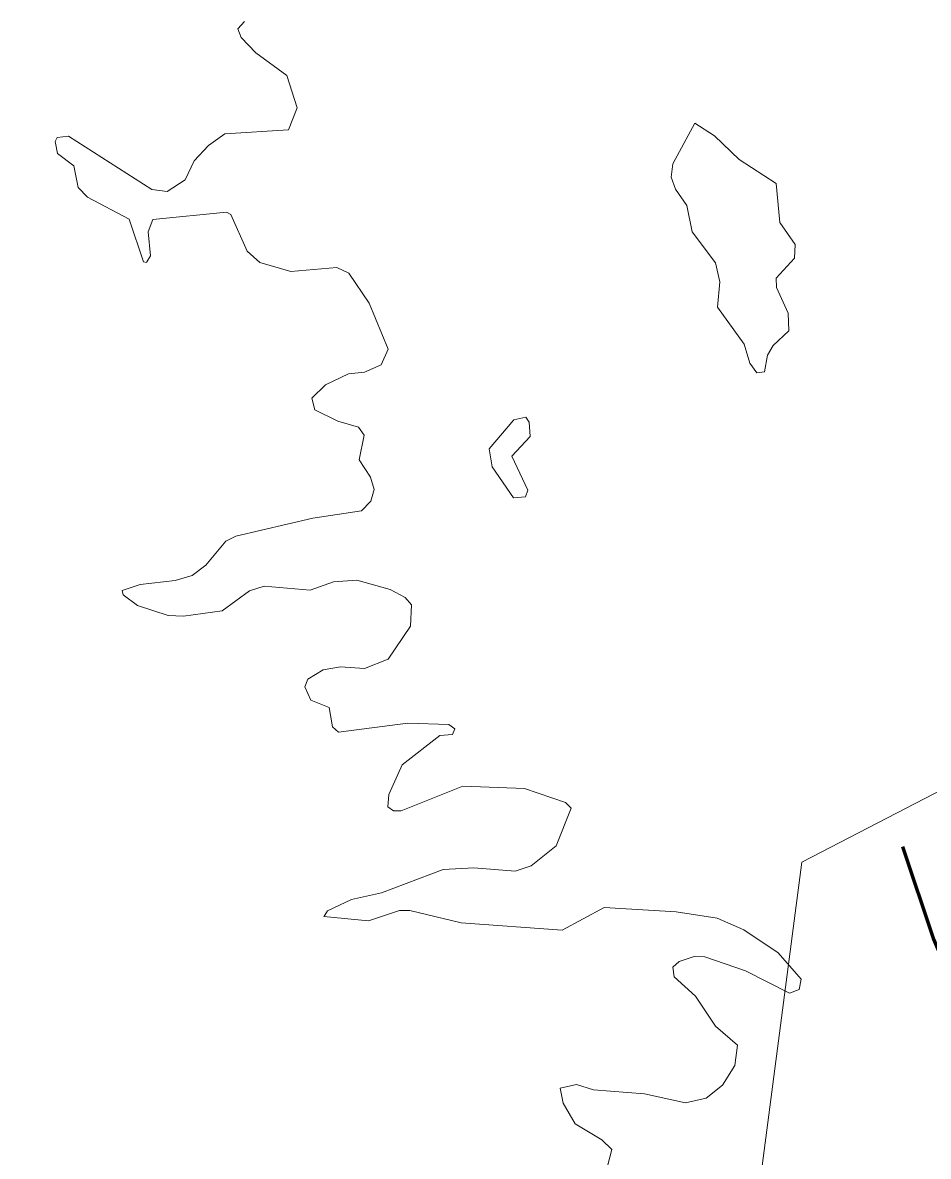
# Model space of a CAD drawing. Extents: x 553962 to 842807, y 8883888 to 9032388.
# Drawn here: x 799659 to 800108, y 9018103 to 9018665 of the extents above; entities that cross this region are included whole.
import ezdxf

# ---------------------------------------------------------------- set-up
doc = ezdxf.new("R2010")
doc.units = 0
doc.header["$LTSCALE"] = 20
doc.linetypes.add('LONG_DASH_SHORT_DASH', pattern=[9.9, 6, -1.2, 1.5, -1.2])
for name, color, linetype, lineweight in [('25', 7, 'Continuous', 13), ('7', 7, 'LONG_DASH_SHORT_DASH', 60), ('8', 7, 'Continuous', 13)]:
    doc.layers.add(name, color=color, linetype=linetype, lineweight=lineweight)

msp = doc.modelspace()

# ---------------------------------------------------------------- linework, layer by layer
at = {"layer": '25'}
for points in [[(799675.16, 9018604.99), (799674.98, 9018605.87), (799675.93, 9018607.81), (799681.52, 9018608.54), (799722.9, 9018582.04), (799730.56, 9018580.97), (799739.36, 9018586.78), (799743.96, 9018596.27), (799750.98, 9018603.92), (799759.04, 9018609.65), (799790.67, 9018611.56), (799794.92, 9018622.59), (799789.81, 9018638.54), (799774.54, 9018649.79), (799767.12, 9018657.42), (799765.62, 9018661.7), (799768.82, 9018665.29)], [(799675.16, 9018604.99), (799674.98, 9018605.87), (799675.93, 9018607.81), (799681.52, 9018608.54), (799722.9, 9018582.04), (799730.56, 9018580.97), (799739.36, 9018586.78), (799743.96, 9018596.27), (799750.98, 9018603.92), (799759.04, 9018609.65), (799790.67, 9018611.56), (799794.92, 9018622.59), (799789.81, 9018638.54), (799774.54, 9018649.79), (799767.12, 9018657.42), (799765.62, 9018661.7), (799768.82, 9018665.29)], [(799720.46, 9018546.23), (799720.25, 9018545.89), (799718.82, 9018546.1), (799711.64, 9018567.38), (799691.03, 9018578.22), (799686.38, 9018583.11), (799684.23, 9018593.72), (799676.18, 9018599.9), (799675.16, 9018604.99)], [(799720.46, 9018546.23), (799720.25, 9018545.89), (799718.82, 9018546.1), (799711.64, 9018567.38), (799691.03, 9018578.22), (799686.38, 9018583.11), (799684.23, 9018593.72), (799676.18, 9018599.9), (799675.16, 9018604.99)], [(799708.68, 9018381.09), (799708.22, 9018383.23), (799717.17, 9018386.14), (799734.41, 9018388.08), (799742.88, 9018390.63), (799749.68, 9018395.73), (799759.67, 9018407.62), (799764.57, 9018410.18), (799802.81, 9018419.1), (799826.8, 9018422.72), (799831.48, 9018427.42), (799833.16, 9018433.35), (799831.25, 9018439.46), (799825.73, 9018448.01), (799828.26, 9018460.3), (799825.3, 9018464.11), (799815.11, 9018467.1), (799803.7, 9018472.8), (799802.16, 9018478.57), (799808.97, 9018485.16), (799820.42, 9018490.67), (799828.28, 9018491.54), (799836.54, 9018495.13), (799840.17, 9018502.79), (799830.62, 9018525.71), (799820.61, 9018540.61), (799814.68, 9018543.36), (799791.76, 9018541.45), (799776.45, 9018545.91), (799770.24, 9018551.39), (799762.02, 9018569.65), (799759.9, 9018570.75), (799723.33, 9018567.13), (799721.01, 9018560.99), (799722.26, 9018549.1), (799720.46, 9018546.23)], [(799708.68, 9018381.09), (799708.22, 9018383.23), (799717.17, 9018386.14), (799734.41, 9018388.08), (799742.88, 9018390.63), (799749.68, 9018395.73), (799759.67, 9018407.62), (799764.57, 9018410.18), (799802.81, 9018419.1), (799826.8, 9018422.72), (799831.48, 9018427.42), (799833.16, 9018433.35), (799831.25, 9018439.46), (799825.73, 9018448.01), (799828.26, 9018460.3), (799825.3, 9018464.11), (799815.11, 9018467.1), (799803.7, 9018472.8), (799802.16, 9018478.57), (799808.97, 9018485.16), (799820.42, 9018490.67), (799828.28, 9018491.54), (799836.54, 9018495.13), (799840.17, 9018502.79), (799830.62, 9018525.71), (799820.61, 9018540.61), (799814.68, 9018543.36), (799791.76, 9018541.45), (799776.45, 9018545.91), (799770.24, 9018551.39), (799762.02, 9018569.65), (799759.9, 9018570.75), (799723.33, 9018567.13), (799721.01, 9018560.99), (799722.26, 9018549.1), (799720.46, 9018546.23)], [(799808.62, 9018222.2), (799810.06, 9018224.39), (799821.93, 9018230.03), (799836.75, 9018233.21), (799867.39, 9018244.9), (799882.63, 9018245.75), (799903.03, 9018244.06), (799910.93, 9018246.62), (799923.44, 9018256.59), (799930.86, 9018275.27), (799928.03, 9018278.07), (799907.72, 9018285.05), (799877.16, 9018286.11), (799846.57, 9018274.02), (799842.72, 9018274.02), (799839.99, 9018275.91), (799840.38, 9018282.05), (799847.02, 9018296.78), (799865.67, 9018311.38), (799872.03, 9018311.83), (799873.08, 9018314.57), (799870.25, 9018316.71), (799849.92, 9018317.34), (799815.53, 9018312.88), (799812.55, 9018315.66), (799810.86, 9018325.18), (799801.73, 9018328.82), (799798.76, 9018335.4), (799800.26, 9018339.23), (799807.88, 9018343.89), (799816.38, 9018345.38), (799828.28, 9018344.54), (799840.1, 9018349.17), (799851.21, 9018365.54), (799851.64, 9018376.12), (799848.45, 9018379.79), (799841, 9018383.63), (799824.48, 9018388.29), (799812.96, 9018387.44), (799801.43, 9018383.4), (799778.55, 9018385.31), (799771.37, 9018382.98), (799771.37, 9018382.98), (799757.73, 9018373.2), (799738.61, 9018370.45), (799730.99, 9018370.88), (799715.72, 9018375.75), (799708.68, 9018381.09)], [(799808.62, 9018222.2), (799810.06, 9018224.39), (799821.93, 9018230.03), (799836.75, 9018233.21), (799867.39, 9018244.9), (799882.63, 9018245.75), (799903.03, 9018244.06), (799910.93, 9018246.62), (799923.44, 9018256.59), (799930.86, 9018275.27), (799928.03, 9018278.07), (799907.72, 9018285.05), (799877.16, 9018286.11), (799846.57, 9018274.02), (799842.72, 9018274.02), (799839.99, 9018275.91), (799840.38, 9018282.05), (799847.02, 9018296.78), (799865.67, 9018311.38), (799872.03, 9018311.83), (799873.08, 9018314.57), (799870.25, 9018316.71), (799849.92, 9018317.34), (799815.53, 9018312.88), (799812.55, 9018315.66), (799810.86, 9018325.18), (799801.73, 9018328.82), (799798.76, 9018335.4), (799800.26, 9018339.23), (799807.88, 9018343.89), (799816.38, 9018345.38), (799828.28, 9018344.54), (799840.1, 9018349.17), (799851.21, 9018365.54), (799851.64, 9018376.12), (799848.45, 9018379.79), (799841, 9018383.63), (799824.48, 9018388.29), (799812.96, 9018387.44), (799801.43, 9018383.4), (799778.55, 9018385.31), (799771.37, 9018382.98), (799771.37, 9018382.98), (799757.73, 9018373.2), (799738.61, 9018370.45), (799730.99, 9018370.88), (799715.72, 9018375.75), (799708.68, 9018381.09)], [(799947.87, 9018093.88), (799951.04, 9018105.99), (799945.96, 9018110.86), (799932.8, 9018118.73), (799926.85, 9018128.92), (799925.38, 9018136.36), (799933.41, 9018138.26), (799941.94, 9018135.68), (799967.2, 9018133.59), (799987.6, 9018129.13), (799997.79, 9018131.47), (800005.86, 9018137.84), (800012.03, 9018147.64), (800013.29, 9018157.8), (800002.47, 9018167.16), (799992.5, 9018182), (799981.87, 9018191.59), (799981.23, 9018196.44), (799984.41, 9018199.23), (799991.84, 9018201.78), (799997.17, 9018201.5), (800017.34, 9018194.56), (800039.02, 9018183.52), (800043.88, 9018185.43), (800044.94, 9018190.52), (800033.48, 9018203.48), (800016.38, 9018215), (800003.29, 9018220.69), (799982.95, 9018223.87), (799947.24, 9018225.99), (799926.34, 9018214.74), (799876.28, 9018218.35), (799850.79, 9018224.51), (799845.7, 9018224.5), (799830.4, 9018219.41), (799808.16, 9018221.5), (799808.62, 9018222.2)], [(799947.87, 9018093.88), (799951.04, 9018105.99), (799945.96, 9018110.86), (799932.8, 9018118.73), (799926.85, 9018128.92), (799925.38, 9018136.36), (799933.41, 9018138.26), (799941.94, 9018135.68), (799967.2, 9018133.59), (799987.6, 9018129.13), (799997.79, 9018131.47), (800005.86, 9018137.84), (800012.03, 9018147.64), (800013.29, 9018157.8), (800002.47, 9018167.16), (799992.5, 9018182), (799981.87, 9018191.59), (799981.23, 9018196.44), (799984.41, 9018199.23), (799991.84, 9018201.78), (799997.17, 9018201.5), (800017.34, 9018194.56), (800039.02, 9018183.52), (800043.88, 9018185.43), (800044.94, 9018190.52), (800033.48, 9018203.48), (800016.38, 9018215), (800003.29, 9018220.69), (799982.95, 9018223.87), (799947.24, 9018225.99), (799926.34, 9018214.74), (799876.28, 9018218.35), (799850.79, 9018224.51), (799845.7, 9018224.5), (799830.4, 9018219.41), (799808.16, 9018221.5), (799808.62, 9018222.2)]]:
    msp.add_lwpolyline(points, dxfattribs=at)
for points in [[(800003.31, 9018523.63), (800016.69, 9018505.33), (800019.46, 9018495.99), (800022.83, 9018491.15), (800026.69, 9018491.55), (800028.18, 9018499.81), (800030.92, 9018504.67), (800038.78, 9018511.92), (800038.36, 9018520.65), (800032.63, 9018533.4), (800032.42, 9018538.02), (800041.53, 9018548.02), (800041.97, 9018554.81), (800034.33, 9018565.69), (800032.4, 9018585), (800014.15, 9018596.89), (800001.83, 9018608.57), (799992.08, 9018614.94), (799981.3, 9018594.72), (799980.38, 9018588.16), (799982.5, 9018582.24), (799988.23, 9018574.16), (799990.76, 9018561.04), (800002.46, 9018545.72), (800004.59, 9018536.33)], [(800003.31, 9018523.63), (800016.69, 9018505.33), (800019.46, 9018495.99), (800022.83, 9018491.15), (800026.69, 9018491.55), (800028.18, 9018499.81), (800030.92, 9018504.67), (800038.78, 9018511.92), (800038.36, 9018520.65), (800032.63, 9018533.4), (800032.42, 9018538.02), (800041.53, 9018548.02), (800041.97, 9018554.81), (800034.33, 9018565.69), (800032.4, 9018585), (800014.15, 9018596.89), (800001.83, 9018608.57), (799992.08, 9018614.94), (799981.3, 9018594.72), (799980.38, 9018588.16), (799982.5, 9018582.24), (799988.23, 9018574.16), (799990.76, 9018561.04), (800002.46, 9018545.72), (800004.59, 9018536.33)], [(799901.36, 9018449.84), (799910.48, 9018459.48), (799910.05, 9018466.69), (799908.37, 9018469.2), (799902.38, 9018467.9), (799890.11, 9018453.49), (799891.61, 9018444.55), (799902.2, 9018429.1), (799908.14, 9018429.72), (799909.41, 9018432.88)], [(799901.36, 9018449.84), (799910.48, 9018459.48), (799910.05, 9018466.69), (799908.37, 9018469.2), (799902.38, 9018467.9), (799890.11, 9018453.49), (799891.61, 9018444.55), (799902.2, 9018429.1), (799908.14, 9018429.72), (799909.41, 9018432.88)]]:
    msp.add_lwpolyline(points, close=True, dxfattribs=at)
at = {"layer": '7'}
msp.add_lwpolyline([(800095.09, 9018256.33), (800110.44, 9018210.27), (800125.12, 9018175.77), (800150.2, 9018128.21), (800165.97, 9018113.72), (800175.94, 9018100.08)], dxfattribs=at)
at = {"layer": '8'}
msp.add_lwpolyline([(805949.96, 9014683.49), (805075.1, 9014560.95), (803898.19, 9015538.22), (803022.21, 9015653.12), (801641.07, 9016894.94), (801019.92, 9016842.42), (800495.01, 9017157.53), (800005.09, 9016711.13), (799865.12, 9016868.68), (799658.86, 9016834.65), (799912.91, 9017234.09), (800045.16, 9018248.47), (800853.48, 9018666.68), (801389.4, 9019718.18), (802864.91, 9020198.66), (804512.59, 9022148.37), (804596.1, 9023011.85)], dxfattribs=at)

doc.saveas('drawing.dxf')
